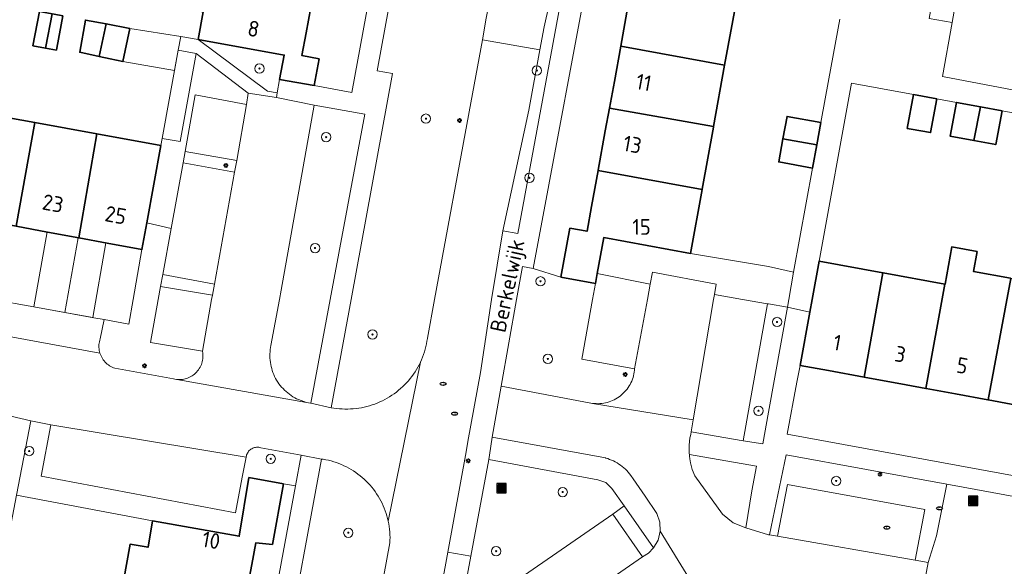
# Model space of a CAD drawing. Header units: metres. Extents: x 152610 to 160096, y 456114 to 462495.
# Tile 578 of 938: x 158436 to 158520, y 460227 to 460274. Entities that reach past the tile are written whole.
import ezdxf
from ezdxf.enums import TextEntityAlignment as Align

# ---------------------------------------------------------------- set-up
doc = ezdxf.new("R2010")
doc.units = ezdxf.units.M
doc.header["$LTSCALE"] = 0.5
doc.layers.get('0').update_dxf_attribs({"linetype": 'CONTINUOUS'})
for name, color, linetype, lineweight in [('B-PV-GR-BEPLANTING_CULTUUR_HEESTERS-GV', 251, 'CONTINUOUS', 18), ('B-PV-GR-BEPLANTING_CULTUUR_ROOS-GV', 251, 'CONTINUOUS', 18), ('B-PV-GR-BOOM-S', 251, 'CONTINUOUS', 25), ('B-PV-GR-HAAG-GV', 251, 'CONTINUOUS', 13), ('B-PV-IE-MEUBILAIR-S', 251, 'CONTINUOUS', 25), ('B-PV-IE-MEUBILAIR_WEGMEUBILAIR_AFVALBAK-S', 251, 'CONTINUOUS', 25), ('B-PV-OG-BEBOUWING-GV', 6, 'CONTINUOUS', 35), ('B-PV-OG-BEBOUWING-T18', 1, 'CONTINUOUS', 18), ('B-PV-OG-BEBOUWING_OVERBOUWING-GV', 251, 'CONTINUOUS', 18), ('B-PV-OG-TERREIN_BEGROEID-GV', 251, 'CONTINUOUS', 18), ('B-PV-OG-TOPOGRAFIE-T18', 1, 'CONTINUOUS', 18), ('B-PV-VH-ONVERHARD_ZAND-GV', 251, 'CONTINUOUS', 18), ('B-PV-VH-OPENVERHARDING_BETONSTRAATSTEEN-GV', 251, 'CONTINUOUS', 18), ('B-PV-VH-OPENVERHARDING_TEGEL-GV', 251, 'CONTINUOUS', 18)]:
    doc.layers.add(name, color=color, linetype=linetype, lineweight=lineweight)
doc.styles.add('NLCS-ISO', font='NLCS-ISO.ttf')
doc.styles.add('NLCS-ISO-M750-T18', font='NLCS-ISO.ttf', dxfattribs={"height": 1.35})

# ---------------------------------------------------------------- blocks, each defined once
blk = doc.blocks.new('SIE-WEG_AFVALBAK-SO')
h = blk.add_hatch(color=256)
h.dxf.hatch_style = 1
h.paths.add_polyline_path([(-1.5, -1.5), (1.5, -1.5), (1.5, 1.5), (-1.5, 1.5)])
for points in [[(-2, -2), (2, -2), (2, 2), (-2, 2)], [(-1.5, -1.5), (1.5, -1.5), (1.5, 1.5), (-1.5, 1.5)]]:
    blk.add_lwpolyline(points, close=True)
blk = doc.blocks.new('SIE-MEUBILAIR_PAAL_LICHTMAST-SO')
for points in [[(-0.62, 0), (-1, 0)], [(-0.71, 0.71), (-0.44, 0.44)], [(0, 1), (0, 0.62)], [(0.44, 0.44), (0.71, 0.71)], [(1, 0), (0.62, 0)], [(-0.71, -0.71), (-0.44, -0.44)], [(0, -0.62), (0, -1)], [(0.44, -0.44), (0.71, -0.71)]]:
    blk.add_lwpolyline(points)
blk.add_circle((0, 0), 0.5)
blk = doc.blocks.new('SIE-MEUBILAIR_PUT_RIOOLPUT-SO')
blk.add_ellipse((0, 0), major_axis=(1.25, 0), ratio=0.54)
at = {"style": 'NLCS-ISO'}
blk.add_text('ri', height=0.75, dxfattribs=at).set_placement((-0.04, 0.07), align=Align.MIDDLE_CENTER)
blk = doc.blocks.new('SGR-BOOM_GBKN-SO')
at = {"linetype": 'ByBlock', "lineweight": 18}
h = blk.add_hatch(color=0, dxfattribs=at)
h.dxf.hatch_style = 1
edge = h.paths.add_edge_path()
edge.add_arc((0, 0), 0.25, 0, 360)
at = {"color": 0, "linetype": 'ByBlock', "lineweight": 18}
for radius in [2, 0.25]:
    blk.add_circle((0, 0), radius, dxfattribs=at)
at = {"color": 0, "linetype": 'ByBlock', "lineweight": 18, "style": 'NLCS-ISO'}
blk.add_attdef('SOORT', (2.5, 0), '', height=1.5, dxfattribs=at)

msp = doc.modelspace()

# ---------------------------------------------------------------- linework, layer by layer
at = {"layer": 'B-PV-GR-BEPLANTING_CULTUUR_HEESTERS-GV', "flags": 128}
for points in [[(158454.38, 460261.91), (158449.95, 460262.68), (158449.77, 460261.71), (158454.19, 460260.92)], [(158448.754, 460256.092), (158446.663, 460256.583), (158446.24, 460254.27), (158445.498, 460250), (158445.13, 460247.89), (158443.002, 460248.272), (158442.661, 460246.612), (158442.624, 460246.492), (158442.595, 460246.37), (158442.574, 460246.247), (158442.56, 460246.122), (158442.555, 460245.997), (158442.558, 460245.872), (158442.568, 460245.747), (158442.587, 460245.623), (158442.613, 460245.501), (158442.647, 460245.38), (158442.689, 460245.262), (158442.738, 460245.147), (158442.795, 460245.035), (158442.858, 460244.927), (158442.928, 460244.823), (158443.005, 460244.724), (158443.088, 460244.63), (158443.177, 460244.541), (158443.271, 460244.459), (158443.37, 460244.382), (158443.474, 460244.312), (158443.582, 460244.249), (158443.694, 460244.193), (158443.81, 460244.144), (158443.917, 460244.106), (158448.954, 460243.181), (158449.079, 460243.154), (158449.205, 460243.135), (158449.238, 460243.131), (158449.332, 460243.123), (158449.459, 460243.12), (158449.587, 460243.124), (158449.714, 460243.137), (158449.84, 460243.158), (158449.964, 460243.186), (158450.086, 460243.222), (158450.206, 460243.266), (158450.323, 460243.317), (158450.437, 460243.376), (158450.546, 460243.441), (158450.651, 460243.513), (158450.752, 460243.592), (158450.847, 460243.676), (158450.937, 460243.767), (158451.021, 460243.863), (158451.099, 460243.964), (158451.17, 460244.07), (158451.235, 460244.18), (158451.292, 460244.293), (158451.343, 460244.411), (158451.386, 460244.531), (158451.421, 460244.653), (158451.448, 460244.778), (158451.468, 460244.904), (158451.48, 460245.031), (158451.484, 460245.159), (158451.479, 460245.286), (158451.467, 460245.413), (158451.447, 460245.539), (158451.445, 460245.549), (158446.99, 460246.29), (158447.645, 460250), (158447.84, 460251.11), (158448.04, 460252.14)], [(158493.31, 460253.95), (158485.87, 460255.31), (158485.304, 460252.21), (158489.86, 460251.32), (158490.05, 460252.33), (158495.513, 460251.318), (158495.361, 460250.426), (158497.773, 460250), (158499.92, 460249.62), (158500, 460249.607), (158501.634, 460249.337), (158501.754, 460249.999), (158502.15, 460252.33), (158500, 460252.832)], [(158452.46, 460251.31), (158448.04, 460252.14), (158447.84, 460251.11), (158452.29, 460250.37)], [(158438.44, 460239.23), (158436.7, 460239.58), (158435.489, 460233.219), (158447.146, 460231), (158454.597, 460229.685), (158455.43, 460234.71), (158458.39, 460234.18), (158459.41, 460234), (158459.9, 460236.63), (158456.435, 460237.276), (158456.35, 460237.298), (158456.263, 460237.313), (158456.175, 460237.319), (158456.087, 460237.318), (158456, 460237.309), (158455.914, 460237.291), (158455.829, 460237.266), (158455.748, 460237.234), (158455.669, 460237.194), (158455.595, 460237.147), (158455.525, 460237.094), (158455.46, 460237.034), (158455.401, 460236.969), (158455.348, 460236.899), (158455.302, 460236.824), (158455.262, 460236.745), (158455.23, 460236.663), (158455.206, 460236.579), (158455.189, 460236.493), (158455.187, 460236.479), (158454.86, 460234.76), (158454.282, 460231.696), (158437.59, 460234.83)], [(158498.98, 460235.69), (158493.217, 460236.692), (158493.227, 460236.59), (158493.238, 460236.488), (158493.251, 460236.387), (158493.258, 460236.336), (158493.321, 460235.983), (158493.47, 460235.419), (158493.673, 460234.873), (158496.061, 460231.591), (158496.962, 460230.847), (158498.05, 460230.42), (158498.59, 460233.57)], [(158515.303, 460234.142), (158501.51, 460236.68), (158500.088, 460229.803), (158500.792, 460229.694), (158501.63, 460234.12), (158513.42, 460231.99), (158512.592, 460227.625), (158513.7, 460227.42), (158514.429, 460229.718)], [(158490.149, 460228.68), (158487.618, 460232.288), (158486.66, 460231.59), (158489.2, 460227.92), (158489.719, 460228.244)]]:
    msp.add_lwpolyline(points, close=True, dxfattribs=at)
at = {"layer": 'B-PV-GR-BEPLANTING_CULTUUR_ROOS-GV', "flags": 128}
for points in [[(158458.451, 460270.96), (158451.069, 460272.296), (158457.032, 460267.866), (158457.855, 460267.729), (158458.06, 460268.87)], [(158455.22, 460266.72), (158455.37, 460267.69), (158450.9, 460271.1), (158449.518, 460263.537), (158447.984, 460263.817), (158447.87, 460263.191), (158446.663, 460256.583), (158448.754, 460256.092), (158449.77, 460261.71), (158449.95, 460262.68), (158450.82, 460267.54)], [(158500, 460249.607), (158499.92, 460249.62), (158497.83, 460237.88), (158499.53, 460237.6), (158500, 460240.316), (158501.634, 460249.337)]]:
    msp.add_lwpolyline(points, close=True, dxfattribs=at)
at = {"layer": 'B-PV-GR-HAAG-GV', "flags": 128}
for points in [[(158480.398, 460271.408), (158479.43, 460266.23), (158477.219, 460255.883), (158478.51, 460255.65), (158482.105, 460275.134), (158481.197, 460275.302), (158480.769, 460273.39)], [(158454.38, 460261.91), (158449.95, 460262.68), (158449.77, 460261.71), (158454.19, 460260.92)], [(158452.46, 460251.31), (158448.04, 460252.14), (158447.84, 460251.11), (158452.29, 460250.37)]]:
    msp.add_lwpolyline(points, close=True, dxfattribs=at)
at = {"layer": 'B-PV-OG-BEBOUWING-GV', "flags": 128}
for points in [[(158490.529, 460280.931), (158487.57, 460281.43), (158486.804, 460277.231), (158488.28, 460276.96), (158487.946, 460275.114), (158487.33, 460271.71), (158496.24, 460270.092), (158497.25, 460275.61), (158489.81, 460276.96)], [(158460.942, 460276.142), (158450.635, 460278.075), (158450.093, 460274.922), (158451.507, 460274.659), (158451.069, 460272.296), (158458.451, 460270.96), (158458.06, 460268.87), (158461.01, 460268.36), (158461.45, 460270.63), (158459.98, 460270.91), (158460.341, 460272.876)], [(158437.964, 460271.562), (158437.992, 460271.705), (158438.533, 460274.487), (158437.771, 460274.629), (158437.444, 460274.708), (158436.895, 460271.761)], [(158439.454, 460274.317), (158438.707, 460274.455), (158438.533, 460274.487), (158437.992, 460271.705), (158437.964, 460271.562), (158438.907, 460271.386), (158438.94, 460271.564)], [(158443.18, 460273.626), (158441.393, 460273.957), (158440.91, 460271.206), (158442.579, 460270.846)], [(158445.205, 460273.25), (158443.18, 460273.626), (158442.579, 460270.846), (158443.51, 460270.645), (158444.613, 460270.407)], [(158496.24, 460270.092), (158487.33, 460271.71), (158486.78, 460268.697), (158486.363, 460266.414), (158495.289, 460264.828), (158496.24, 460270.089)], [(158514.44, 460267.207), (158512.439, 460267.574), (158511.91, 460264.67), (158512.26, 460264.606), (158513.91, 460264.31)], [(158518.204, 460266.517), (158516.131, 460266.897), (158515.6, 460264), (158517.627, 460263.627)], [(158437.045, 460265.161), (158431.763, 460266.123), (158430.196, 460257.261), (158432.641, 460256.805), (158435.457, 460256.28)], [(158495.289, 460264.828), (158486.363, 460266.414), (158486.36, 460266.4), (158486.006, 460264.459), (158485.39, 460261.08), (158485.388, 460261.068), (158494.303, 460259.422), (158494.31, 460259.46), (158495.28, 460264.78)], [(158520.05, 460266.179), (158518.204, 460266.517), (158517.627, 460263.627), (158519.51, 460263.28)], [(158442.388, 460264.189), (158437.045, 460265.161), (158435.457, 460256.28), (158438.144, 460255.779), (158440.839, 460255.277)], [(158504.5, 460265.17), (158501.6, 460265.7), (158501.248, 460263.769), (158504.151, 460263.253)], [(158447.87, 460263.191), (158442.388, 460264.189), (158440.839, 460255.277), (158443.274, 460254.823), (158446.24, 460254.27), (158446.663, 460256.583)], [(158504.151, 460263.253), (158501.248, 460263.769), (158500.89, 460261.8), (158503.788, 460261.27)], [(158494.303, 460259.422), (158485.388, 460261.068), (158484.829, 460257.983), (158484.44, 460255.84), (158482.97, 460256.11), (158482.201, 460251.913), (158485.15, 460251.37), (158485.304, 460252.21), (158485.87, 460255.31), (158493.31, 460253.95)], [(158517.922, 460254.104), (158515.725, 460254.501), (158515.17, 460251.31), (158515.148, 460251.314), (158513.518, 460242.352), (158513.53, 460242.35), (158516.045, 460241.891), (158518.84, 460241.38), (158518.853, 460241.378), (158520.795, 460251.804), (158520.76, 460251.81), (158517.61, 460252.38)], [(158509.831, 460252.285), (158504.35, 460253.29), (158503.749, 460250), (158503.551, 460248.919), (158502.71, 460244.34), (158505.168, 460243.889), (158508.206, 460243.333)], [(158509.86, 460252.28), (158509.831, 460252.285), (158508.206, 460243.333), (158508.22, 460243.33), (158511.814, 460242.667), (158513.518, 460242.352), (158515.148, 460251.314)], [(158523.9, 460251.23), (158520.795, 460251.804), (158518.853, 460241.378), (158522.336, 460240.736), (158524.2, 460240.392), (158526.101, 460250.824)], [(158458.39, 460234.18), (158455.43, 460234.71), (158454.597, 460229.685), (158447.146, 460231), (158446.776, 460228.735), (158445.236, 460228.998), (158444.652, 460225.827), (158455.045, 460223.959), (158455.671, 460227.257), (158456.027, 460229.133), (158457.44, 460228.99)]]:
    msp.add_lwpolyline(points, close=True, dxfattribs=at)
at = {"layer": 'B-PV-OG-BEBOUWING_OVERBOUWING-GV', "flags": 128}
for points in [[(158449.583, 460272.565), (158445.205, 460273.25), (158444.613, 460270.407), (158449.049, 460269.645), (158449.365, 460271.374)], [(158439.638, 460248.879), (158440.789, 460255.286), (158438.144, 460255.779), (158438.104, 460255.786), (158436.981, 460249.36)], [(158440.839, 460255.277), (158440.789, 460255.286), (158439.638, 460248.879), (158442.022, 460248.449), (158443.154, 460254.845)]]:
    msp.add_lwpolyline(points, close=True, dxfattribs=at)
at = {"layer": 'B-PV-OG-TERREIN_BEGROEID-GV', "flags": 128}
for points in [[(158470.63, 460292.56), (158466.44, 460269.61), (158467.75, 460269.37), (158464.197, 460250), (158462.492, 460240.713), (158462.725, 460240.673), (158462.96, 460240.641), (158463.196, 460240.617), (158463.432, 460240.6), (158463.668, 460240.592), (158463.905, 460240.592), (158464.142, 460240.6), (158464.378, 460240.615), (158464.614, 460240.639), (158464.848, 460240.671), (158465.082, 460240.71), (158465.314, 460240.758), (158465.544, 460240.813), (158465.773, 460240.876), (158465.999, 460240.947), (158466.222, 460241.025), (158466.443, 460241.111), (158466.661, 460241.204), (158466.875, 460241.304), (158467.086, 460241.412), (158467.293, 460241.527), (158467.496, 460241.648), (158467.695, 460241.777), (158467.89, 460241.912), (158468.079, 460242.054), (158468.264, 460242.201), (158468.444, 460242.356), (158468.619, 460242.516), (158468.788, 460242.681), (158468.951, 460242.853), (158469.109, 460243.03), (158469.26, 460243.212), (158469.405, 460243.399), (158469.544, 460243.591), (158469.676, 460243.788), (158469.801, 460243.988), (158469.92, 460244.193), (158470.032, 460244.402), (158470.136, 460244.615), (158470.233, 460244.83), (158470.323, 460245.05), (158470.406, 460245.272), (158470.481, 460245.496), (158470.548, 460245.723), (158470.607, 460245.953), (158470.659, 460246.183), (158470.703, 460246.416), (158470.739, 460246.65), (158470.742, 460246.671), (158471.359, 460250), (158474.48, 460266.87), (158475.458, 460272.258), (158475.794, 460274.111)], [(158466.55, 460223.83), (158467.519, 460229.111), (158467.53, 460229.345), (158467.532, 460229.579), (158467.527, 460229.813), (158467.513, 460230.046), (158467.492, 460230.279), (158467.463, 460230.511), (158467.425, 460230.742), (158467.38, 460230.972), (158467.327, 460231.199), (158467.267, 460231.425), (158467.198, 460231.649), (158467.122, 460231.87), (158467.039, 460232.089), (158466.948, 460232.304), (158466.85, 460232.517), (158466.744, 460232.726), (158466.631, 460232.931), (158466.512, 460233.132), (158466.386, 460233.329), (158466.253, 460233.521), (158466.113, 460233.709), (158465.968, 460233.892), (158465.815, 460234.07), (158465.657, 460234.242), (158465.494, 460234.409), (158465.324, 460234.571), (158465.15, 460234.726), (158464.97, 460234.876), (158464.785, 460235.019), (158464.595, 460235.156), (158464.4, 460235.286), (158464.202, 460235.409), (158463.999, 460235.526), (158463.792, 460235.636), (158463.582, 460235.738), (158463.368, 460235.833), (158463.151, 460235.921), (158462.932, 460236.002), (158462.709, 460236.074), (158462.485, 460236.14), (158462.258, 460236.197), (158462.029, 460236.247), (158461.799, 460236.289), (158461.66, 460236.31), (158458.42, 460218.79)]]:
    msp.add_lwpolyline(points, dxfattribs=at)
for points in [[(158465.36, 460265.88), (158461.02, 460266.66), (158460.09, 460261.38), (158458.19, 460250.79), (158458.045, 460250), (158457.317, 460246.049), (158457.283, 460245.87), (158457.256, 460245.69), (158457.238, 460245.51), (158457.228, 460245.328), (158457.225, 460245.146), (158457.231, 460244.964), (158457.244, 460244.783), (158457.266, 460244.602), (158457.295, 460244.423), (158457.332, 460244.245), (158457.378, 460244.069), (158457.43, 460243.894), (158457.491, 460243.723), (158457.559, 460243.554), (158457.634, 460243.389), (158457.716, 460243.227), (158457.806, 460243.068), (158457.902, 460242.914), (158458.005, 460242.764), (158458.115, 460242.619), (158458.231, 460242.479), (158458.352, 460242.344), (158458.48, 460242.214), (158458.613, 460242.09), (158458.752, 460241.973), (158458.896, 460241.861), (158459.044, 460241.756), (158459.197, 460241.657), (158459.354, 460241.566), (158459.515, 460241.481), (158459.679, 460241.403), (158460.367, 460241.167), (158460.544, 460241.128), (158460.723, 460241.096), (158460.734, 460241.094), (158462.397, 460250)], [(158479.821, 460252.642), (158478.89, 460252.81), (158478.395, 460250), (158477.08, 460242.55), (158484.75, 460241.11), (158484.908, 460241.085), (158484.915, 460241.084), (158485.067, 460241.067), (158485.227, 460241.058), (158485.386, 460241.057), (158485.546, 460241.064), (158485.705, 460241.078), (158485.864, 460241.101), (158486.021, 460241.131), (158486.176, 460241.17), (158486.329, 460241.216), (158486.479, 460241.269), (158486.627, 460241.33), (158486.772, 460241.399), (158486.913, 460241.474), (158487.05, 460241.557), (158487.182, 460241.646), (158487.31, 460241.742), (158487.433, 460241.844), (158487.551, 460241.952), (158487.663, 460242.066), (158487.77, 460242.185), (158487.87, 460242.31), (158487.964, 460242.439), (158488.052, 460242.573), (158488.132, 460242.711), (158488.206, 460242.853), (158488.272, 460242.998), (158488.331, 460243.147), (158488.383, 460243.298), (158488.427, 460243.452), (158488.463, 460243.608), (158488.491, 460243.765), (158488.512, 460243.924), (158488.521, 460244.032), (158483.99, 460244.88), (158484.905, 460250), (158485.15, 460251.37), (158482.201, 460251.913)], [(158485.371, 460234.527), (158476.017, 460236.263), (158474.471, 460227.986), (158473.409, 460222.3), (158475.02, 460223.54), (158486.66, 460231.59), (158487.618, 460232.288), (158486.568, 460233.785), (158486.061, 460234.304)], [(158544.384, 460228.791), (158515.303, 460234.142), (158514.429, 460229.718), (158513.7, 460227.42), (158512.36, 460220.14), (158516.777, 460219.333), (158542.52, 460214.632), (158556.112, 460212.15), (158556.4, 460213.63), (158556.89, 460213.5), (158558.906, 460223.982), (158546.18, 460226.29), (158546.068, 460225.572), (158543.74, 460226.017)]]:
    msp.add_lwpolyline(points, close=True, dxfattribs=at)
at = {"layer": 'B-PV-VH-ONVERHARD_ZAND-GV', "flags": 128}
msp.add_lwpolyline([(158480.398, 460271.408), (158479.43, 460266.23), (158477.219, 460255.883), (158478.51, 460255.65), (158482.105, 460275.134), (158481.197, 460275.302), (158480.769, 460273.39)], close=True, dxfattribs=at)
at = {"layer": 'B-PV-VH-OPENVERHARDING_BETONSTRAATSTEEN-GV', "flags": 128}
for points in [[(158481.197, 460275.302), (158476.183, 460276.017), (158476.141, 460275.828), (158476.006, 460275.194), (158475.879, 460274.559), (158475.794, 460274.111), (158475.458, 460272.258), (158480.398, 460271.408), (158480.769, 460273.39)], [(158451.069, 460272.296), (158449.583, 460272.565), (158449.365, 460271.374), (158450.9, 460271.1), (158455.37, 460267.69), (158457.78, 460267.31), (158457.855, 460267.729), (158457.032, 460267.866)], [(158449.365, 460271.374), (158447.984, 460263.817), (158449.518, 460263.537), (158450.9, 460271.1)], [(158457.78, 460267.31), (158455.37, 460267.69), (158455.22, 460266.72), (158454.38, 460261.91), (158454.19, 460260.92), (158452.46, 460251.31), (158452.29, 460250.37), (158452.225, 460250), (158451.445, 460245.549), (158451.447, 460245.539), (158451.467, 460245.413), (158451.479, 460245.286), (158451.484, 460245.159), (158451.48, 460245.031), (158451.468, 460244.904), (158451.448, 460244.778), (158451.421, 460244.653), (158451.386, 460244.531), (158451.343, 460244.411), (158451.292, 460244.293), (158451.235, 460244.18), (158451.17, 460244.07), (158451.099, 460243.964), (158451.021, 460243.863), (158450.937, 460243.767), (158450.847, 460243.676), (158450.752, 460243.592), (158450.651, 460243.513), (158450.546, 460243.441), (158450.437, 460243.376), (158450.323, 460243.317), (158450.206, 460243.266), (158450.086, 460243.222), (158449.964, 460243.186), (158449.84, 460243.158), (158449.714, 460243.137), (158449.587, 460243.124), (158449.459, 460243.12), (158449.332, 460243.123), (158449.238, 460243.131), (158460.367, 460241.167), (158459.679, 460241.403), (158459.515, 460241.481), (158459.354, 460241.566), (158459.197, 460241.657), (158459.044, 460241.756), (158458.896, 460241.861), (158458.752, 460241.973), (158458.613, 460242.09), (158458.48, 460242.214), (158458.352, 460242.344), (158458.231, 460242.479), (158458.115, 460242.619), (158458.005, 460242.764), (158457.902, 460242.914), (158457.806, 460243.068), (158457.716, 460243.227), (158457.634, 460243.389), (158457.559, 460243.554), (158457.491, 460243.723), (158457.43, 460243.894), (158457.378, 460244.069), (158457.332, 460244.245), (158457.295, 460244.423), (158457.266, 460244.602), (158457.244, 460244.783), (158457.231, 460244.964), (158457.225, 460245.146), (158457.228, 460245.328), (158457.238, 460245.51), (158457.256, 460245.69), (158457.283, 460245.87), (158457.317, 460246.049), (158458.045, 460250), (158458.19, 460250.79), (158460.09, 460261.38), (158461.02, 460266.66)], [(158455.22, 460266.72), (158450.82, 460267.54), (158449.95, 460262.68), (158454.38, 460261.91)], [(158454.19, 460260.92), (158449.77, 460261.71), (158448.754, 460256.092), (158448.04, 460252.14), (158452.46, 460251.31)], [(158433.435, 460250), (158407.33, 460254.71), (158407.29, 460254.408), (158405.51, 460254.64), (158405.11, 460252.27), (158442.647, 460245.38), (158442.613, 460245.501), (158442.587, 460245.623), (158442.568, 460245.747), (158442.558, 460245.872), (158442.555, 460245.997), (158442.56, 460246.122), (158442.574, 460246.247), (158442.595, 460246.37), (158442.624, 460246.492), (158442.661, 460246.612), (158443.002, 460248.272), (158442.131, 460248.429), (158436.962, 460249.363)], [(158495.513, 460251.318), (158490.05, 460252.33), (158489.86, 460251.32), (158489.634, 460250), (158488.521, 460244.032), (158488.512, 460243.924), (158488.491, 460243.765), (158488.463, 460243.608), (158488.427, 460243.452), (158488.383, 460243.298), (158488.331, 460243.147), (158488.272, 460242.998), (158488.206, 460242.853), (158488.132, 460242.711), (158488.052, 460242.573), (158487.964, 460242.439), (158487.87, 460242.31), (158487.77, 460242.185), (158487.663, 460242.066), (158487.551, 460241.952), (158487.433, 460241.844), (158487.31, 460241.742), (158487.182, 460241.646), (158487.05, 460241.557), (158486.913, 460241.474), (158486.772, 460241.399), (158486.627, 460241.33), (158486.479, 460241.269), (158486.329, 460241.216), (158486.176, 460241.17), (158486.021, 460241.131), (158485.864, 460241.101), (158485.705, 460241.078), (158485.546, 460241.064), (158485.386, 460241.057), (158485.227, 460241.058), (158485.067, 460241.067), (158484.915, 460241.084), (158493.554, 460239.683), (158495.289, 460250), (158495.361, 460250.426)], [(158489.86, 460251.32), (158485.304, 460252.21), (158485.15, 460251.37), (158484.905, 460250), (158483.99, 460244.88), (158488.521, 460244.032), (158489.634, 460250)], [(158452.29, 460250.37), (158447.84, 460251.11), (158447.645, 460250), (158446.99, 460246.29), (158451.445, 460245.549), (158452.225, 460250)], [(158497.773, 460250), (158495.361, 460250.426), (158495.289, 460250), (158493.554, 460239.683), (158493.377, 460238.631), (158497.83, 460237.88), (158499.92, 460249.62)], [(158455.187, 460236.479), (158438.44, 460239.23), (158437.59, 460234.83), (158454.282, 460231.696), (158454.86, 460234.76)], [(158513.42, 460231.99), (158501.63, 460234.12), (158500.792, 460229.694), (158512.592, 460227.625)], [(158489.2, 460227.92), (158486.66, 460231.59), (158475.02, 460223.54), (158477.56, 460219.85)], [(158494.246, 460224.346), (158490.723, 460230.115), (158490.538, 460229.357), (158490.149, 460228.68), (158489.719, 460228.244), (158489.2, 460227.92), (158477.56, 460219.85), (158476.77, 460219.29), (158480.07, 460214.53), (158480.88, 460215.09), (158491.44, 460222.4), (158491.89, 460222.7)]]:
    msp.add_lwpolyline(points, close=True, dxfattribs=at)
for points in [[(158471.463, 460222.698), (158472.481, 460228.308), (158474.053, 460236.935), (158474.21, 460237.8), (158475.3, 460243.74), (158476.241, 460249.999), (158477.219, 460255.883), (158479.43, 460266.23), (158480.398, 460271.408), (158475.458, 460272.258), (158474.48, 460266.87), (158471.359, 460250), (158470.742, 460246.671), (158470.739, 460246.65), (158470.703, 460246.416), (158470.659, 460246.183), (158470.607, 460245.953), (158470.548, 460245.723), (158470.481, 460245.496), (158470.406, 460245.272), (158470.323, 460245.05), (158470.233, 460244.83), (158470.136, 460244.615), (158467.38, 460230.972), (158467.425, 460230.742), (158467.463, 460230.511), (158467.492, 460230.279), (158467.513, 460230.046), (158467.527, 460229.813), (158467.532, 460229.579), (158467.53, 460229.345), (158467.519, 460229.111), (158466.55, 460223.83)], [(158435, 460239.973), (158436.7, 460239.58), (158438.44, 460239.23), (158455.187, 460236.479), (158455.189, 460236.493), (158455.206, 460236.579), (158455.23, 460236.663), (158455.262, 460236.745), (158455.302, 460236.824), (158455.348, 460236.899), (158455.401, 460236.969), (158455.46, 460237.034), (158455.525, 460237.094), (158455.595, 460237.147), (158455.669, 460237.194), (158455.748, 460237.234), (158455.829, 460237.266), (158455.914, 460237.291), (158456, 460237.309), (158456.087, 460237.318), (158456.175, 460237.319), (158456.263, 460237.313), (158456.35, 460237.298), (158456.435, 460237.276), (158459.9, 460236.63), (158461.66, 460236.31), (158461.799, 460236.289), (158462.029, 460236.247), (158462.258, 460236.197), (158462.485, 460236.14), (158462.709, 460236.074), (158462.932, 460236.002), (158463.151, 460235.921), (158463.368, 460235.833), (158463.582, 460235.738), (158463.792, 460235.636), (158463.999, 460235.526), (158464.202, 460235.409), (158464.4, 460235.286), (158464.595, 460235.156), (158464.785, 460235.019), (158464.97, 460234.876), (158465.15, 460234.726), (158465.324, 460234.571), (158465.494, 460234.409), (158465.657, 460234.242), (158465.815, 460234.07), (158465.968, 460233.892), (158466.113, 460233.709), (158466.253, 460233.521), (158466.386, 460233.329), (158466.512, 460233.132), (158466.631, 460232.931), (158466.744, 460232.726), (158466.85, 460232.517), (158466.948, 460232.304), (158467.039, 460232.089), (158467.122, 460231.87), (158467.198, 460231.649), (158467.267, 460231.425), (158467.327, 460231.199), (158467.38, 460230.972), (158470.136, 460244.615), (158470.032, 460244.402), (158469.92, 460244.193), (158469.801, 460243.988), (158469.676, 460243.788), (158469.544, 460243.591), (158469.405, 460243.399), (158469.26, 460243.212), (158469.109, 460243.03), (158468.951, 460242.853), (158468.788, 460242.681), (158468.619, 460242.516), (158468.444, 460242.356), (158468.264, 460242.201), (158468.079, 460242.054), (158467.89, 460241.912), (158467.695, 460241.777), (158467.496, 460241.648), (158467.293, 460241.527), (158467.086, 460241.412), (158466.875, 460241.304), (158466.661, 460241.204), (158466.443, 460241.111), (158466.222, 460241.025), (158465.999, 460240.947), (158465.773, 460240.876), (158465.544, 460240.813), (158465.314, 460240.758), (158465.082, 460240.71), (158464.848, 460240.671), (158464.614, 460240.639), (158464.378, 460240.615), (158464.142, 460240.6), (158463.905, 460240.592), (158463.668, 460240.592), (158463.432, 460240.6), (158463.196, 460240.617), (158462.96, 460240.641), (158462.725, 460240.673), (158462.492, 460240.713), (158460.734, 460241.094), (158460.723, 460241.096), (158460.544, 460241.128), (158460.367, 460241.167), (158449.238, 460243.131), (158449.205, 460243.135), (158449.079, 460243.154), (158448.954, 460243.181), (158443.917, 460244.106), (158443.81, 460244.144), (158443.694, 460244.193), (158443.582, 460244.249), (158443.474, 460244.312), (158443.37, 460244.382), (158443.271, 460244.459), (158443.177, 460244.541), (158443.088, 460244.63), (158443.005, 460244.724), (158442.928, 460244.823), (158442.858, 460244.927), (158442.795, 460245.035), (158442.738, 460245.147), (158442.689, 460245.262), (158442.647, 460245.38), (158405.11, 460252.27)]]:
    msp.add_lwpolyline(points, dxfattribs=at)
at = {"layer": 'B-PV-VH-OPENVERHARDING_TEGEL-GV', "flags": 128}
for points in [[(158502.58, 460298.38), (158500.926, 460296.881), (158517.4, 460293.82), (158517.123, 460292.362), (158516.84, 460290.87), (158516.802, 460290.664), (158516.739, 460290.322), (158515.467, 460283.421), (158515.2, 460281.97), (158513.8, 460274.09), (158515.761, 460273.742), (158516.6, 460278.46), (158517.46, 460283.05), (158518.819, 460290.507), (158519.35, 460293.42), (158524.577, 460292.432), (158525.91, 460292.18), (158526.273, 460293.976), (158517.752, 460295.56)], [(158470.63, 460292.56), (158468.94, 460293.43), (158468.59, 460291.42), (158464.26, 460267.76), (158461.01, 460268.36), (158458.06, 460268.87), (158457.855, 460267.729), (158457.78, 460267.31), (158461.02, 460266.66), (158465.36, 460265.88), (158462.397, 460250), (158460.734, 460241.094), (158462.492, 460240.713), (158464.197, 460250), (158467.75, 460269.37), (158466.44, 460269.61)], [(158436.7, 460239.58), (158435, 460239.973), (158434.74, 460238.48), (158433.101, 460229.665), (158432.768, 460227.962), (158434.432, 460227.663), (158435.489, 460233.219)], [(158486.007, 460236.399), (158476.29, 460238.17), (158476.07, 460236.632), (158476.017, 460236.263), (158485.371, 460234.527), (158486.061, 460234.304), (158486.568, 460233.785), (158487.618, 460232.288), (158490.149, 460228.68), (158490.538, 460229.357), (158490.723, 460230.115), (158490.69, 460230.895), (158490.44, 460231.634), (158489.415, 460233.129), (158488.392, 460234.62), (158488.2, 460234.9), (158488.091, 460235.042), (158487.977, 460235.178), (158487.856, 460235.31), (158487.73, 460235.436), (158487.598, 460235.556), (158487.46, 460235.67), (158487.318, 460235.777), (158487.171, 460235.879), (158487.02, 460235.973), (158486.865, 460236.061), (158486.705, 460236.142), (158486.543, 460236.215), (158486.377, 460236.281), (158486.209, 460236.34), (158486.038, 460236.391)]]:
    msp.add_lwpolyline(points, close=True, dxfattribs=at)
for points in [[(158482.105, 460275.134), (158478.51, 460255.65), (158477.219, 460255.883), (158476.241, 460249.999), (158475.3, 460243.74), (158474.21, 460237.8), (158474.053, 460236.935), (158472.481, 460228.308), (158474.471, 460227.986), (158476.017, 460236.263), (158476.07, 460236.632), (158476.29, 460238.17), (158477.08, 460242.55), (158478.395, 460250), (158478.89, 460252.81), (158479.821, 460252.642), (158485.28, 460281.84)], [(158506.13, 460274.05), (158505.187, 460268.915), (158504.5, 460265.17), (158504.151, 460263.253), (158503.788, 460261.27), (158502.15, 460252.33), (158501.754, 460249.999), (158501.634, 460249.337), (158503.551, 460248.919), (158503.749, 460250), (158504.35, 460253.29), (158507.12, 460268.55), (158512.439, 460267.574), (158514.44, 460267.207), (158516.131, 460266.897), (158518.204, 460266.517), (158520.05, 460266.179), (158521.759, 460265.866)], [(158552.32, 460262.01), (158514.941, 460269.129), (158515.761, 460273.742), (158513.8, 460274.09)], [(158544.65, 460230.56), (158501.61, 460238.44), (158502.441, 460242.898), (158502.71, 460244.34), (158503.551, 460248.919), (158501.634, 460249.337), (158500, 460240.316), (158499.53, 460237.6), (158497.83, 460237.88), (158493.377, 460238.631), (158493.332, 460238.423), (158493.288, 460238.215), (158493.271, 460238.115), (158493.256, 460238.014), (158493.243, 460237.913), (158493.231, 460237.811), (158493.221, 460237.71), (158493.213, 460237.608), (158493.207, 460237.507), (158493.204, 460237.456), (158493.202, 460237.405), (158493.199, 460237.303), (158493.198, 460237.201), (158493.198, 460237.099), (158493.2, 460236.997), (158493.204, 460236.895), (158493.21, 460236.794), (158493.217, 460236.692), (158498.98, 460235.69), (158498.59, 460233.57), (158498.05, 460230.42), (158500, 460229.817), (158500.088, 460229.803), (158501.51, 460236.68), (158515.303, 460234.142), (158544.384, 460228.791)], [(158512.36, 460220.14), (158513.7, 460227.42), (158512.592, 460227.625), (158500.792, 460229.694), (158500.088, 460229.803), (158500, 460229.817), (158498.05, 460230.42), (158496.962, 460230.847), (158496.061, 460231.591), (158493.673, 460234.873), (158493.47, 460235.419), (158493.321, 460235.983), (158493.258, 460236.336), (158493.251, 460236.387), (158493.238, 460236.488), (158493.227, 460236.59), (158493.217, 460236.692), (158493.21, 460236.794), (158493.204, 460236.895), (158493.2, 460236.997), (158493.198, 460237.099), (158493.198, 460237.201), (158493.199, 460237.303), (158493.202, 460237.405), (158493.204, 460237.456), (158493.207, 460237.507), (158493.213, 460237.608), (158493.221, 460237.71), (158493.231, 460237.811), (158493.243, 460237.913), (158493.256, 460238.014), (158493.271, 460238.115), (158493.288, 460238.215), (158493.332, 460238.423), (158493.377, 460238.631), (158493.554, 460239.683), (158484.915, 460241.084), (158484.908, 460241.085), (158484.75, 460241.11), (158477.08, 460242.55), (158476.29, 460238.17), (158486.007, 460236.399), (158486.038, 460236.391), (158486.209, 460236.34), (158486.377, 460236.281), (158486.543, 460236.215), (158486.705, 460236.142), (158486.865, 460236.061), (158487.02, 460235.973), (158487.171, 460235.879), (158487.318, 460235.777), (158487.46, 460235.67), (158487.598, 460235.556), (158487.73, 460235.436), (158487.856, 460235.31), (158487.977, 460235.178), (158488.091, 460235.042), (158488.2, 460234.9), (158488.392, 460234.62), (158489.415, 460233.129), (158490.44, 460231.634), (158490.69, 460230.895), (158490.723, 460230.115), (158494.246, 460224.346)], [(158458.42, 460218.79), (158461.66, 460236.31), (158459.9, 460236.63), (158459.41, 460234), (158454.51, 460207.43)], [(158473.409, 460222.3), (158474.471, 460227.986), (158472.481, 460228.308), (158471.463, 460222.698)]]:
    msp.add_lwpolyline(points, dxfattribs=at)

# ---------------------------------------------------------------- block references
at = {"layer": 'B-PV-GR-BOOM-S', "xscale": 0.2, "yscale": 0.2, "zscale": 0.2}
for p in [(158456.33, 460269.803), (158480.127, 460269.629), (158470.613, 460265.506), (158462.05, 460263.92), (158479.493, 460260.432), (158461.099, 460254.406), (158480.444, 460251.552), (158500.741, 460248.063), (158466.029, 460246.996), (158481.078, 460244.892), (158499.156, 460240.452), (158436.574, 460236.996), (158457.293, 460236.329), (158505.815, 460234.426), (158482.347, 460233.474), (158463.953, 460229.986), (158476.638, 460228.4)]:
    msp.add_blockref('SGR-BOOM_GBKN-SO', p, dxfattribs=at)
at = {"layer": 'B-PV-IE-MEUBILAIR-S', "xscale": 0.2, "yscale": 0.2, "zscale": 0.2}
for name, p in [('SIE-MEUBILAIR_PAAL_LICHTMAST-SO', (158473.489, 460265.344)), ('SIE-MEUBILAIR_PAAL_LICHTMAST-SO', (158453.45, 460261.476)), ('SIE-MEUBILAIR_PAAL_LICHTMAST-SO', (158446.461, 460244.307)), ('SIE-MEUBILAIR_PAAL_LICHTMAST-SO', (158487.711, 460243.561)), ('SIE-MEUBILAIR_PUT_RIOOLPUT-SO', (158472.08, 460242.76)), ('SIE-MEUBILAIR_PUT_RIOOLPUT-SO', (158473.077, 460240.2)), ('SIE-MEUBILAIR_PAAL_LICHTMAST-SO', (158474.244, 460236.16)), ('SIE-MEUBILAIR_PAAL_LICHTMAST-SO', (158509.574, 460235.009)), ('SIE-MEUBILAIR_PUT_RIOOLPUT-SO', (158514.68, 460232.08)), ('SIE-MEUBILAIR_PUT_RIOOLPUT-SO', (158510.163, 460230.421))]:
    msp.add_blockref(name, p, dxfattribs=at)
at = {"layer": 'B-PV-IE-MEUBILAIR_WEGMEUBILAIR_AFVALBAK-S', "xscale": 0.2, "yscale": 0.2, "zscale": 0.2}
for p in [(158477.109, 460233.797), (158517.573, 460232.73)]:
    msp.add_blockref('SIE-WEG_AFVALBAK-SO', p, dxfattribs=at)

# ---------------------------------------------------------------- texts
at = {"layer": 'B-PV-OG-BEBOUWING-T18', "style": 'NLCS-ISO-M750-T18'}
for s, rotation, p in [('8', 349.1, (158455.822, 460273.218)), ('11', 349.6, (158489.306, 460268.613)), ('13', 349.7, (158488.335, 460263.292)), ('23', 349.5, (158438.606, 460258.236)), ('25', 349.5, (158443.998, 460257.231)), ('1', 349.6, (158505.909, 460246.296)), ('3', 349.5, (158511.316, 460245.301)), ('5', 349.6, (158516.634, 460244.324)), ('10', 349.8, (158452.188, 460229.335))]:
    msp.add_text(s, height=1.35, rotation=rotation, dxfattribs=at).set_placement(p, align=Align.MIDDLE)
msp.add_text('15', height=1.35, dxfattribs=at).set_placement((158489.115, 460256.219), align=Align.MIDDLE)
at = {"layer": 'B-PV-OG-TOPOGRAFIE-T18', "style": 'NLCS-ISO-M750-T18'}
msp.add_text('Berkelwijk', height=1.35, rotation=77.9, dxfattribs=at).set_placement((158477.793, 460251.123), align=Align.MIDDLE)

doc.saveas('drawing.dxf')
